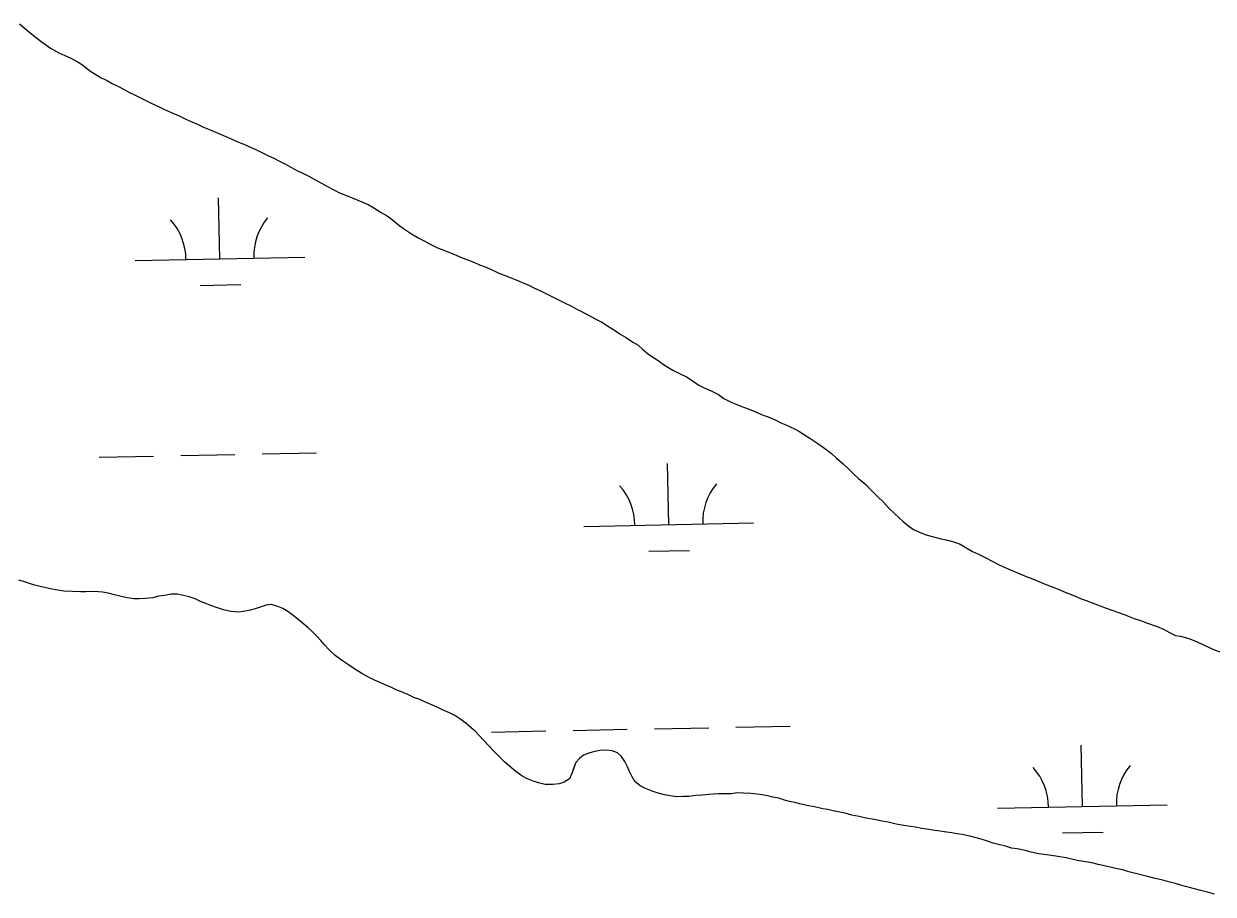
# Model space of a CAD drawing. Extents: x 3989314 to 4027622, y 243956 to 270014.
# Drawn here: x 4017054 to 4017755, y 254440 to 254953 of the extents above; entities that cross this region are included whole.
import ezdxf

# ---------------------------------------------------------------- set-up
doc = ezdxf.new("R2010")
doc.units = 0
doc.layers.add('V-RIVR-EDGE', color=7, linetype='Continuous')
doc.layers.add('V-WETL-SWMP', color=7, linetype='Continuous')

msp = doc.modelspace()

# ---------------------------------------------------------------- linework, layer by layer
at = {"layer": 'V-RIVR-EDGE'}
for points in [[(4017050.91, 254952.56), (4017056.14, 254948.16), (4017060.32, 254944.79), (4017063.58, 254942.33), (4017069.2, 254938.19), (4017074.55, 254935.35), (4017079.12, 254933.29), (4017081.99, 254932), (4017084.6, 254930.45), (4017088.12, 254928.39), (4017092.43, 254924.89), (4017095.04, 254923.21), (4017099.22, 254920.63), (4017102.61, 254919.21), (4017105.22, 254917.66), (4017109.4, 254915.6), (4017112.66, 254913.79), (4017115.4, 254912.37), (4017119.58, 254910.31), (4017123.1, 254908.5), (4017125.84, 254907.08), (4017128.71, 254905.79), (4017133.41, 254903.6), (4017136.54, 254902.06), (4017140.06, 254900.51), (4017145.15, 254898.32), (4017148.28, 254896.77), (4017151.54, 254895.23), (4017156.36, 254893.16), (4017159.5, 254891.62)], [(4017159.5, 254891.62), (4017162.37, 254890.46), (4017167.06, 254888.53), (4017172.67, 254886.08), (4017177.1, 254884.15), (4017180.1, 254882.86), (4017183.23, 254881.57), (4017187.54, 254879.64), (4017190.67, 254878.35), (4017193.41, 254876.93), (4017197.84, 254874.87), (4017200.97, 254873.32), (4017203.85, 254871.78), (4017208.15, 254869.58), (4017211.02, 254868.16), (4017215.33, 254865.84), (4017218.33, 254864.42), (4017221.59, 254862.88), (4017226.16, 254860.29), (4017229.03, 254858.61), (4017232.16, 254856.94), (4017236.73, 254854.61), (4017239.6, 254852.93), (4017242.73, 254851.78), (4017247.16, 254850.11), (4017250.42, 254848.69), (4017256.55, 254846.12), (4017259.95, 254844.18), (4017264.12, 254841.33), (4017267.78, 254839.4), (4017270.78, 254837.07), (4017274.44, 254834.22), (4017277.31, 254832.02), (4017282.02, 254828.92), (4017286.32, 254826.2), (4017289.58, 254824.66), (4017292.72, 254822.98), (4017297.41, 254820.66), (4017300.54, 254819.37), (4017303.54, 254818.21), (4017308.11, 254816.41), (4017310.98, 254815.12), (4017314.1, 254813.96), (4017318.8, 254812.04), (4017322.19, 254810.62), (4017325.45, 254809.33), (4017330.41, 254807.14), (4017333.54, 254805.73), (4017336.67, 254804.57), (4017341.23, 254802.77), (4017344.1, 254801.61), (4017346.97, 254800.32), (4017351.54, 254798.39), (4017354.28, 254797.1), (4017358.19, 254795.16), (4017363.28, 254792.71), (4017367.06, 254790.78), (4017372.28, 254788.2), (4017376.46, 254786.14), (4017379.2, 254784.72), (4017381.94, 254783.3), (4017385.72, 254781.23), (4017390.68, 254778.52), (4017394.33, 254776.72), (4017399.16, 254773.74), (4017402.82, 254771.29), (4017405.43, 254769.61), (4017408.17, 254767.93), (4017412.48, 254764.95), (4017415.61, 254763.15), (4017418.23, 254760.82), (4017422.02, 254757.71), (4017424.76, 254755.9), (4017427.5, 254754.22), (4017431.29, 254751.5), (4017436.12, 254748.53), (4017439.64, 254746.73), (4017444.21, 254744.67), (4017446.95, 254742.85), (4017451.52, 254739.62), (4017454.52, 254738.07), (4017458.69, 254736.4), (4017463.13, 254734.08), (4017466.26, 254731.88), (4017470.96, 254729.56), (4017477.87, 254726.72), (4017481.13, 254725.44), (4017484.39, 254724.15), (4017489.35, 254722.09), (4017492.35, 254720.93), (4017496.78, 254719), (4017499.79, 254717.58), (4017502.78, 254716.3), (4017507.48, 254714.11), (4017510.35, 254712.56), (4017513.09, 254710.88), (4017516.88, 254708.55), (4017521.58, 254705.32), (4017524.98, 254702.86), (4017529.68, 254699.37), (4017532.68, 254696.65)], [(4017532.68, 254696.65), (4017536.48, 254693.28), (4017539.22, 254690.82), (4017542.88, 254687.32), (4017545.62, 254684.73), (4017549.81, 254681.11), (4017552.69, 254678.12), (4017556.87, 254673.98), (4017560.01, 254671), (4017563.93, 254666.85), (4017566.42, 254664.39), (4017569.69, 254661.41), (4017571.91, 254659.34), (4017575.17, 254656.62), (4017578.05, 254654.68), (4017581.96, 254652.88), (4017585.48, 254651.59), (4017589, 254650.57), (4017593.56, 254649.41), (4017597.99, 254648.39), (4017601.77, 254647.37), (4017605.42, 254646.09), (4017608.42, 254644.28), (4017612.86, 254641.69), (4017616.38, 254640.15), (4017620.95, 254637.83), (4017623.95, 254636.28), (4017628.13, 254633.95), (4017631, 254632.67), (4017635.56, 254630.6), (4017639.21, 254629.06), (4017644.3, 254627), (4017648.21, 254625.59), (4017653.3, 254623.4), (4017657.47, 254621.59), (4017660.34, 254620.7), (4017663.34, 254619.41), (4017667.38, 254617.73), (4017672.86, 254615.55), (4017676.9, 254613.87), (4017679.77, 254612.84), (4017686.42, 254610.27), (4017691.64, 254608.34), (4017695.55, 254606.93), (4017702.2, 254604.49), (4017705.2, 254603.33), (4017708.07, 254602.17), (4017712.37, 254600.76), (4017715.37, 254599.6), (4017721.63, 254597.55), (4017725.28, 254595.87), (4017728.94, 254593.93), (4017732.33, 254592.26), (4017735.45, 254591.88), (4017740.27, 254590.47), (4017744.71, 254588.67), (4017749.28, 254586.48), (4017754.1, 254584.42), (4017758.41, 254582.49)], [(4017343.48, 254512.1), (4017340.09, 254514.95), (4017336.95, 254517.8), (4017333.94, 254520.78), (4017330.67, 254524.02), (4017327.53, 254527.39), (4017324.79, 254530.37), (4017322.04, 254533.22), (4017319.55, 254535.82), (4017317.2, 254537.89), (4017314.19, 254540.48), (4017310.54, 254543.06), (4017307.54, 254545), (4017304.54, 254546.55), (4017300.75, 254548.23), (4017297.23, 254550.03), (4017294.36, 254551.19), (4017290.71, 254552.73), (4017287.06, 254554.41), (4017283.79, 254555.57), (4017280.01, 254557.37), (4017276.23, 254558.92), (4017273.36, 254560.07), (4017269.84, 254561.75), (4017266.19, 254563.3), (4017263.45, 254564.58), (4017259.79, 254566.13), (4017256.27, 254567.94), (4017252.75, 254569.74), (4017248.7, 254572.33), (4017244.92, 254574.91), (4017240.74, 254577.63), (4017237.08, 254580.48), (4017233.94, 254583.45), (4017230.67, 254586.95), (4017228.58, 254589.16), (4017226.22, 254591.75), (4017223.48, 254594.47), (4017221.12, 254596.8), (4017217.46, 254599.91), (4017213.15, 254603.4), (4017209.1, 254606.25), (4017206.23, 254608.06), (4017203.23, 254609.35), (4017199.58, 254610.37), (4017196.46, 254610.1), (4017192.82, 254608.91), (4017189.96, 254607.98), (4017186.97, 254607.19), (4017183.98, 254606.52), (4017180.47, 254605.99), (4017175.65, 254606.36), (4017171.22, 254607.38), (4017167.05, 254608.66), (4017163.79, 254609.81), (4017160.79, 254611.1), (4017157.66, 254612.26), (4017154.53, 254613.81), (4017151.01, 254614.96), (4017147.75, 254615.86), (4017144.23, 254616.62), (4017140.33, 254616.48), (4017136.43, 254615.81), (4017133.04, 254615.4), (4017129.53, 254614.47), (4017125.11, 254613.93), (4017121.59, 254613.79), (4017118.47, 254613.9), (4017114.43, 254614.4), (4017110.13, 254615.43), (4017107, 254616.19), (4017103.35, 254617.09), (4017099.97, 254617.72), (4017095.28, 254618.22), (4017090.2, 254617.94), (4017086.95, 254617.92), (4017082.26, 254618.03), (4017077.18, 254618.4), (4017072.36, 254619.16), (4017068.33, 254619.92), (4017063.11, 254621.07), (4017059.33, 254622.09), (4017053.99, 254623.76), (4017050.6, 254624.78)], [(4017691.43, 254456.3), (4017686.87, 254457.32), (4017683.09, 254458.21), (4017678.27, 254459.1), (4017674.49, 254459.74), (4017667.98, 254461.14), (4017663.02, 254462.03), (4017659.38, 254462.53), (4017654.95, 254463.16), (4017651.82, 254463.67), (4017647.39, 254464.56), (4017643.87, 254465.46), (4017639.18, 254466.48), (4017635.8, 254466.98), (4017632.15, 254468.13), (4017628.89, 254468.9), (4017624.98, 254469.92), (4017621.59, 254470.95), (4017617.94, 254472.23), (4017614.16, 254473.13), (4017611.16, 254474.03), (4017606.6, 254474.92), (4017603.6, 254475.42), (4017600.61, 254475.93), (4017597.48, 254476.44), (4017593.7, 254476.94), (4017590.58, 254477.32), (4017587.06, 254477.82), (4017582.89, 254478.58), (4017579.11, 254479.21), (4017576.12, 254479.59), (4017572.34, 254480.35), (4017567.78, 254481.12), (4017563.09, 254482.14), (4017559.57, 254482.77), (4017554.75, 254483.79), (4017549.8, 254484.68), (4017546.02, 254485.57), (4017541.72, 254486.33), (4017537.68, 254487.49), (4017534.56, 254488.12), (4017530.65, 254488.88), (4017527.52, 254489.65), (4017524.52, 254490.16), (4017519.7, 254491.18), (4017515.14, 254492.07), (4017510.97, 254492.96), (4017507.98, 254493.73), (4017504.98, 254494.36), (4017501.85, 254495.26), (4017498.59, 254496.29), (4017495.07, 254497.05), (4017491.95, 254497.82), (4017488.82, 254498.32), (4017485.82, 254498.7), (4017482.18, 254499.21), (4017477.75, 254499.31), (4017473.85, 254499.43), (4017470.72, 254499.02), (4017466.95, 254499.01), (4017463.3, 254498.99), (4017460.18, 254498.71), (4017457.19, 254498.44), (4017453.67, 254498.16), (4017449.64, 254498.01), (4017445.6, 254497.34), (4017442.22, 254497.33), (4017438.19, 254497.18), (4017434.54, 254497.68), (4017431.15, 254498.32), (4017427.5, 254499.34), (4017423.85, 254500.5), (4017420.07, 254502.04), (4017416.94, 254503.59), (4017413.8, 254506.18), (4017412.1, 254508.9), (4017410.65, 254512.15), (4017409.21, 254515.14), (4017407.76, 254518), (4017405.79, 254520.85), (4017403.44, 254523.05), (4017400.44, 254524.21), (4017397.32, 254524.72), (4017393.15, 254524.44), (4017390.16, 254523.9), (4017387.17, 254523.11), (4017383.53, 254521.66), (4017381.2, 254519.7), (4017379, 254517.35), (4017377.71, 254514.35), (4017376.55, 254510.82), (4017375.14, 254507.69), (4017372.02, 254505.73), (4017369.03, 254504.8), (4017365.39, 254504.39), (4017360.96, 254504.5), (4017357.71, 254505.14), (4017353.79, 254506.42), (4017349.88, 254507.97), (4017347.14, 254509.52), (4017343.48, 254512.1)], [(4017755.42, 254439.8), (4017751.38, 254440.96), (4017746.56, 254442.11), (4017743.56, 254443.01), (4017739.91, 254443.9), (4017736.78, 254444.8), (4017732.48, 254446.08), (4017729.09, 254446.97), (4017724.92, 254448.12), (4017720.49, 254449.02), (4017715.93, 254450.3), (4017712.8, 254451.06), (4017708.89, 254451.96), (4017704.98, 254452.98), (4017701.98, 254453.88), (4017697.29, 254454.9), (4017691.43, 254456.3)]]:
    msp.add_lwpolyline(points, dxfattribs=at)
at = {"layer": 'V-WETL-SWMP'}
for p, q in [((4017169.12, 254814.13), (4017168.4, 254850.12)), ((4017119.13, 254813.13), (4017219.11, 254815.13)), ((4017157.43, 254798.46), (4017181.42, 254798.94)), ((4017098.03, 254697.26), (4017130.02, 254697.9)), ((4017146.02, 254698.22), (4017178.01, 254698.85)), ((4017194.01, 254699.17), (4017226, 254699.81)), ((4017433.73, 254657.51), (4017433.01, 254693.5)), ((4017383.74, 254656.51), (4017483.72, 254658.51)), ((4017422.04, 254641.84), (4017446.03, 254642.32)), ((4017329.3, 254535.33), (4017361.29, 254535.97)), ((4017377.29, 254536.29), (4017409.28, 254536.93)), ((4017425.28, 254537.25), (4017457.27, 254537.88)), ((4017473.27, 254538.2), (4017505.26, 254538.84)), ((4017677.56, 254491.52), (4017676.84, 254527.52)), ((4017627.57, 254490.53), (4017727.55, 254492.52)), ((4017665.87, 254475.86), (4017689.86, 254476.33))]:
    msp.add_line(p, q, dxfattribs=at)
for points in [[(4017050.91, 254952.56), (4017056.14, 254948.16), (4017060.32, 254944.79), (4017063.58, 254942.33), (4017069.2, 254938.19), (4017074.55, 254935.35), (4017079.12, 254933.29), (4017081.99, 254932), (4017084.6, 254930.45), (4017088.12, 254928.39), (4017092.43, 254924.89), (4017095.04, 254923.21), (4017099.22, 254920.63), (4017102.61, 254919.21), (4017105.22, 254917.66), (4017109.4, 254915.6), (4017112.66, 254913.79), (4017115.4, 254912.37), (4017119.58, 254910.31), (4017123.1, 254908.5), (4017125.84, 254907.08), (4017128.71, 254905.79), (4017133.41, 254903.6), (4017136.54, 254902.05), (4017140.06, 254900.51), (4017145.15, 254898.32), (4017148.28, 254896.77), (4017151.54, 254895.23), (4017156.36, 254893.16), (4017159.5, 254891.62), (4017162.36, 254890.46), (4017167.06, 254888.53), (4017172.67, 254886.08), (4017177.1, 254884.15), (4017180.1, 254882.86), (4017183.23, 254881.57), (4017187.54, 254879.64), (4017190.67, 254878.35), (4017193.41, 254876.93), (4017197.84, 254874.87), (4017200.97, 254873.32), (4017203.84, 254871.77), (4017208.15, 254869.58), (4017211.02, 254868.16), (4017215.33, 254865.84), (4017218.33, 254864.42), (4017221.59, 254862.88), (4017226.16, 254860.29), (4017229.03, 254858.61), (4017232.16, 254856.94), (4017236.73, 254854.61)], [(4017236.73, 254854.61), (4017239.6, 254852.93), (4017242.73, 254851.78), (4017247.16, 254850.11), (4017250.42, 254848.69), (4017256.55, 254846.11), (4017259.95, 254844.18), (4017264.12, 254841.33), (4017267.78, 254839.4), (4017270.78, 254837.07), (4017274.44, 254834.22), (4017277.31, 254832.02), (4017282.02, 254828.92), (4017286.32, 254826.2), (4017289.58, 254824.66), (4017292.72, 254822.98), (4017297.41, 254820.66), (4017300.54, 254819.37), (4017303.54, 254818.21), (4017308.11, 254816.41), (4017310.98, 254815.12), (4017314.11, 254813.97), (4017318.8, 254812.04), (4017322.19, 254810.62), (4017325.45, 254809.33), (4017330.41, 254807.14), (4017333.54, 254805.73), (4017336.67, 254804.57), (4017341.23, 254802.77), (4017344.1, 254801.61), (4017346.97, 254800.32), (4017351.54, 254798.39), (4017354.28, 254797.1), (4017358.19, 254795.16), (4017363.28, 254792.71), (4017367.06, 254790.78), (4017372.28, 254788.2), (4017376.46, 254786.14), (4017379.2, 254784.72), (4017381.94, 254783.3), (4017385.72, 254781.23), (4017390.68, 254778.52), (4017394.33, 254776.72), (4017399.16, 254773.74), (4017402.82, 254771.29), (4017405.43, 254769.61), (4017408.17, 254767.93), (4017412.48, 254764.95), (4017415.61, 254763.15), (4017418.23, 254760.82), (4017422.02, 254757.71), (4017424.76, 254755.9), (4017427.5, 254754.22), (4017431.29, 254751.5), (4017436.12, 254748.53), (4017439.64, 254746.73), (4017444.21, 254744.66), (4017446.95, 254742.85), (4017451.52, 254739.62), (4017454.52, 254738.07), (4017458.69, 254736.4), (4017463.13, 254734.08), (4017466.26, 254731.88), (4017470.96, 254729.56), (4017477.87, 254726.73), (4017481.13, 254725.44), (4017484.39, 254724.15), (4017489.35, 254722.09), (4017492.35, 254720.93), (4017496.78, 254719), (4017499.78, 254717.58), (4017502.78, 254716.3), (4017507.48, 254714.11), (4017510.35, 254712.56), (4017513.09, 254710.88), (4017516.88, 254708.55), (4017521.58, 254705.32), (4017524.98, 254702.86), (4017529.68, 254699.37), (4017532.68, 254696.65), (4017536.47, 254693.28), (4017539.22, 254690.82), (4017542.88, 254687.32), (4017545.62, 254684.73), (4017549.81, 254681.11), (4017552.69, 254678.12), (4017556.87, 254673.98), (4017560.01, 254671), (4017563.93, 254666.85), (4017566.42, 254664.39), (4017569.69, 254661.41), (4017571.91, 254659.34), (4017575.17, 254656.62), (4017578.05, 254654.68), (4017581.96, 254652.88), (4017585.48, 254651.59), (4017589, 254650.57), (4017593.56, 254649.42), (4017597.99, 254648.4), (4017601.77, 254647.37), (4017605.42, 254646.09)], [(4017605.42, 254646.09), (4017608.42, 254644.28), (4017612.86, 254641.69), (4017616.38, 254640.15), (4017620.95, 254637.83), (4017623.95, 254636.28), (4017628.13, 254633.95), (4017631, 254632.67), (4017635.56, 254630.6), (4017639.21, 254629.06), (4017644.3, 254627), (4017648.21, 254625.59), (4017653.3, 254623.4), (4017657.47, 254621.59), (4017660.34, 254620.7), (4017663.34, 254619.41), (4017667.38, 254617.73), (4017672.86, 254615.55), (4017676.91, 254613.87), (4017679.77, 254612.84), (4017686.42, 254610.27), (4017691.64, 254608.34), (4017695.55, 254606.93), (4017702.2, 254604.49), (4017705.2, 254603.33), (4017708.07, 254602.17), (4017712.37, 254600.76), (4017715.37, 254599.6), (4017721.63, 254597.55), (4017725.28, 254595.87), (4017728.94, 254593.93), (4017732.33, 254592.26), (4017735.45, 254591.88), (4017740.28, 254590.47), (4017744.71, 254588.67), (4017749.28, 254586.48), (4017754.1, 254584.42), (4017758.41, 254582.49)], [(4017077.18, 254618.4), (4017072.36, 254619.16), (4017068.33, 254619.92), (4017063.11, 254621.07), (4017059.33, 254622.09), (4017053.99, 254623.76), (4017050.6, 254624.78)], [(4017409.21, 254515.14), (4017407.76, 254518), (4017405.79, 254520.85), (4017403.44, 254523.05), (4017400.44, 254524.21), (4017397.32, 254524.72), (4017393.15, 254524.44), (4017390.16, 254523.9), (4017387.17, 254523.11), (4017383.53, 254521.66), (4017381.2, 254519.7), (4017379, 254517.34), (4017377.71, 254514.34), (4017376.55, 254510.82), (4017375.14, 254507.69), (4017372.02, 254505.73), (4017369.03, 254504.8), (4017365.39, 254504.39), (4017360.96, 254504.5), (4017357.7, 254505.14), (4017353.79, 254506.42), (4017349.88, 254507.97), (4017347.14, 254509.52), (4017343.48, 254512.1), (4017340.09, 254514.95), (4017336.95, 254517.8), (4017333.94, 254520.78), (4017330.67, 254524.02), (4017327.53, 254527.39), (4017324.79, 254530.37), (4017322.04, 254533.22), (4017319.55, 254535.82), (4017317.2, 254537.89), (4017314.19, 254540.48), (4017310.54, 254543.06), (4017307.54, 254545), (4017304.53, 254546.55), (4017300.75, 254548.22), (4017297.23, 254550.03), (4017294.36, 254551.19), (4017290.71, 254552.73), (4017287.06, 254554.41), (4017283.79, 254555.57), (4017280.01, 254557.37), (4017276.23, 254558.92), (4017273.36, 254560.07), (4017269.84, 254561.75), (4017266.19, 254563.3), (4017263.45, 254564.58), (4017259.79, 254566.13), (4017256.27, 254567.94), (4017252.75, 254569.74), (4017248.7, 254572.33), (4017244.92, 254574.91), (4017240.74, 254577.63), (4017237.08, 254580.47), (4017233.94, 254583.45), (4017230.67, 254586.95), (4017228.58, 254589.16), (4017226.22, 254591.75), (4017223.48, 254594.47), (4017221.12, 254596.8), (4017217.46, 254599.91), (4017213.15, 254603.4), (4017209.1, 254606.25), (4017206.23, 254608.06), (4017203.23, 254609.35), (4017199.58, 254610.37), (4017196.46, 254610.1), (4017192.82, 254608.91), (4017189.96, 254607.98), (4017186.97, 254607.19), (4017183.98, 254606.52), (4017180.47, 254605.99), (4017175.65, 254606.36), (4017171.22, 254607.38), (4017167.05, 254608.66), (4017163.79, 254609.82), (4017160.79, 254611.1), (4017157.66, 254612.26), (4017154.53, 254613.81), (4017151.01, 254614.96), (4017147.75, 254615.86), (4017144.23, 254616.62), (4017140.33, 254616.48), (4017136.42, 254615.81), (4017133.04, 254615.4), (4017129.53, 254614.47), (4017125.11, 254613.93), (4017121.59, 254613.79), (4017118.47, 254613.9), (4017114.43, 254614.4), (4017110.13, 254615.43), (4017107, 254616.19), (4017103.35, 254617.09), (4017099.97, 254617.72), (4017095.28, 254618.22), (4017090.2, 254617.94), (4017086.95, 254617.92), (4017082.26, 254618.03), (4017077.18, 254618.4)], [(4017755.42, 254439.8), (4017751.38, 254440.96), (4017746.56, 254442.11), (4017743.56, 254443), (4017739.91, 254443.9), (4017736.78, 254444.8), (4017732.48, 254446.08), (4017729.09, 254446.97), (4017724.92, 254448.12), (4017720.49, 254449.02), (4017715.93, 254450.3), (4017712.8, 254451.06), (4017708.89, 254451.96), (4017704.98, 254452.98), (4017701.98, 254453.88), (4017697.29, 254454.9), (4017691.43, 254456.3), (4017686.87, 254457.32), (4017683.09, 254458.22), (4017678.27, 254459.11), (4017674.49, 254459.74), (4017667.98, 254461.14), (4017663.02, 254462.03), (4017659.38, 254462.53), (4017654.95, 254463.16), (4017651.82, 254463.67), (4017647.39, 254464.56), (4017643.87, 254465.46), (4017639.18, 254466.47), (4017635.8, 254466.98), (4017632.15, 254468.13), (4017628.89, 254468.9), (4017624.98, 254469.92), (4017621.59, 254470.95), (4017617.94, 254472.23), (4017614.16, 254473.13), (4017611.16, 254474.02), (4017606.6, 254474.92), (4017603.6, 254475.42), (4017600.61, 254475.93), (4017597.48, 254476.44), (4017593.71, 254476.94), (4017590.58, 254477.32), (4017587.06, 254477.82), (4017582.89, 254478.58), (4017579.12, 254479.21), (4017576.12, 254479.59), (4017572.34, 254480.36), (4017567.78, 254481.12), (4017563.09, 254482.14), (4017559.57, 254482.77), (4017554.75, 254483.79), (4017549.8, 254484.68), (4017546.02, 254485.57), (4017541.72, 254486.33), (4017537.68, 254487.49), (4017534.56, 254488.12), (4017530.65, 254488.88), (4017527.52, 254489.65), (4017524.52, 254490.16), (4017519.7, 254491.18), (4017515.14, 254492.07), (4017510.97, 254492.96), (4017507.98, 254493.73), (4017504.98, 254494.36), (4017501.85, 254495.26), (4017498.59, 254496.29), (4017495.07, 254497.05), (4017491.95, 254497.82), (4017488.82, 254498.32), (4017485.82, 254498.7), (4017482.18, 254499.21), (4017477.75, 254499.32), (4017473.84, 254499.43), (4017470.72, 254499.02), (4017466.95, 254499.01), (4017463.3, 254498.99), (4017460.18, 254498.71), (4017457.19, 254498.44), (4017453.67, 254498.16), (4017449.64, 254498.01), (4017445.61, 254497.34), (4017442.22, 254497.33), (4017438.19, 254497.18), (4017434.54, 254497.68), (4017431.15, 254498.32), (4017427.5, 254499.34), (4017423.85, 254500.5), (4017420.07, 254502.04), (4017416.94, 254503.59), (4017413.8, 254506.18), (4017412.1, 254508.9), (4017410.65, 254512.15), (4017409.21, 254515.14)]]:
    msp.add_lwpolyline(points, dxfattribs=at)
for centre, start, end in [((4017113.88, 254813.51), 0.36988, 41.91354), ((4017224.34, 254815.71), 140.36987, 181.91353), ((4017488.95, 254659.09), 140.36987, 181.91353), ((4017378.49, 254656.88), 0.36988, 41.91354), ((4017622.31, 254490.9), 0.36988, 41.91354), ((4017732.78, 254493.1), 140.36987, 181.91353)]:
    msp.add_arc(centre, 35.25, start, end, dxfattribs=at)

doc.saveas('drawing.dxf')
